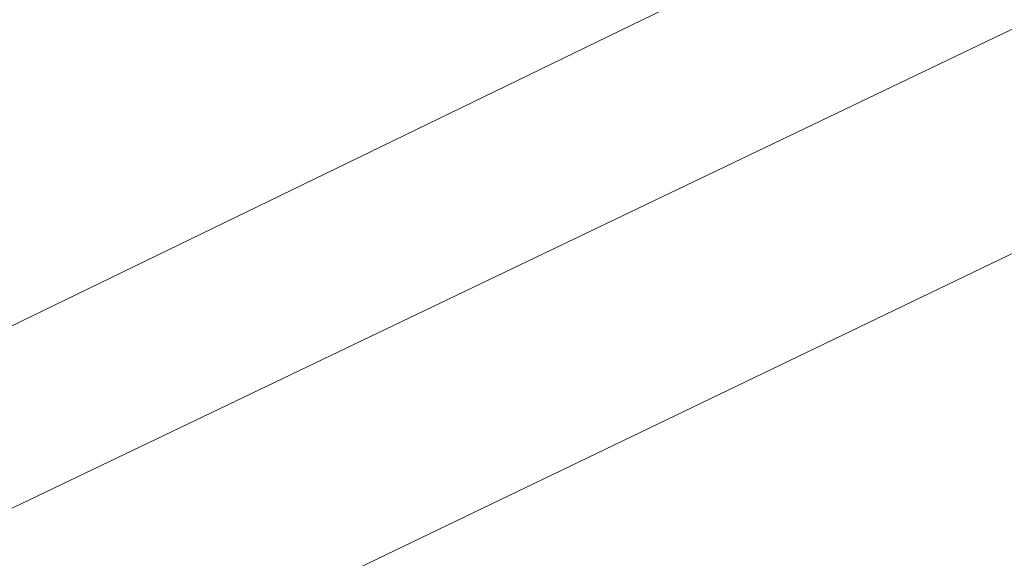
# Model space of a CAD drawing. Header units: metres. Extents: x 163628 to 167676, y 402708 to 405373.
# Tile 789 of 1056: x 166430.18 to 166436.33, y 404380.43 to 404383.8. Entities that reach past the tile are written whole.
import ezdxf

# ---------------------------------------------------------------- set-up
doc = ezdxf.new("R2010")
doc.units = ezdxf.units.M
for name, color, linetype, lineweight in [('X-CA190022.004-UO-BGT_Ondergrond$0$GE_504_WTDWaterloop_sloot_Vlak_GEM', 253, 'Continuous', 9), ('X-CA190022.004-UO-BGT_Ondergrond$0$GE_541_OWTOever_slootkant_Vlak_GEM', 253, 'Continuous', 9), ('X-CA190022.004-UO-KAD_Percelen$0$B-WE-KG-GRENS_PERCEEL-GV', 150, 'Continuous', 9)]:
    doc.layers.add(name, color=color, linetype=linetype, lineweight=lineweight)

msp = doc.modelspace()

# ---------------------------------------------------------------- linework, layer by layer
at = {"layer": 'X-CA190022.004-UO-BGT_Ondergrond$0$GE_504_WTDWaterloop_sloot_Vlak_GEM', "flags": 128}
msp.add_lwpolyline([(166407.05, 404371.045), (166428.029, 404380.867), (166445.596, 404389.392), (166462.548, 404397.491), (166477.241, 404404.696), (166494.1, 404412.446), (166511.445, 404420.645), (166517.603, 404423.205), (166517.96, 404423.222), (166518.342, 404422.847), (166518.525, 404422.287), (166518.599, 404421.927), (166518.476, 404421.395), (166499.287, 404412.353), (166479.949, 404403.194), (166461.055, 404394.342), (166439.438, 404383.807), (166417.612, 404373.31), (166397.017, 404363.305)], dxfattribs=at)
at = {"layer": 'X-CA190022.004-UO-BGT_Ondergrond$0$GE_541_OWTOever_slootkant_Vlak_GEM', "flags": 128}
msp.add_lwpolyline([(166376.281, 404355.048), (166397.135, 404365.924), (166407.05, 404371.045), (166428.029, 404380.867), (166445.596, 404389.392), (166462.548, 404397.491), (166477.241, 404404.696), (166494.1, 404412.446), (166511.445, 404420.645), (166517.603, 404423.205), (166517.96, 404423.222), (166518.342, 404422.847), (166518.525, 404422.287), (166518.599, 404421.927), (166518.476, 404421.395), (166499.287, 404412.353), (166479.949, 404403.194), (166461.055, 404394.342), (166439.438, 404383.807), (166417.612, 404373.31), (166397.017, 404363.305), (166369.729, 404350.197), (166358.292, 404344.75), (166346.657, 404338.999)], dxfattribs=at)
at = {"layer": 'X-CA190022.004-UO-KAD_Percelen$0$B-WE-KG-GRENS_PERCEEL-GV', "flags": 128}
msp.add_lwpolyline([(166570.024, 404452.16), (166566.281, 404450.347), (166557.729, 404446.204), (166519.676, 404428.189), (166495.615, 404416.798), (166462.856, 404400.844), (166403.983, 404372.633), (166405.703, 404369.055), (166477.921, 404403.62), (166584.681, 404454.717), (166581.36, 404457.652)], close=True, dxfattribs=at)
msp.add_lwpolyline([(166343.677, 404313.069), (166389.169, 404334.739), (166420.289, 404349.63), (166462.989, 404369.962), (166488.281, 404382.107), (166477.921, 404403.62), (166405.703, 404369.055), (166095.059, 404220.376)], dxfattribs=at)

doc.saveas('drawing.dxf')
